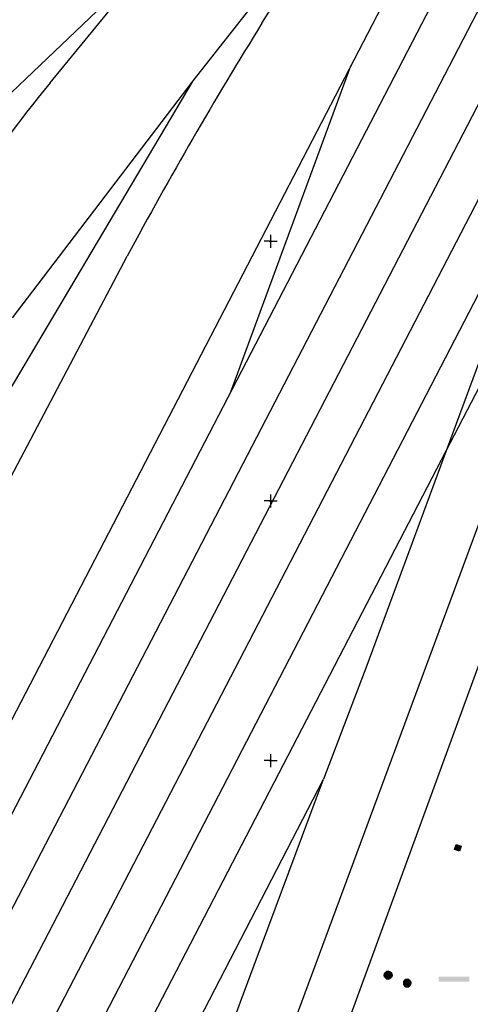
# Model space of a CAD drawing. Header units: metres. Extents: x 2695560 to 2696939, y 1260491 to 1262050.
# Tile 773 of 1005: x 2696552 to 2696595, y 1261351 to 1261446. Entities that reach past the tile are written whole.
import ezdxf

# ---------------------------------------------------------------- set-up
doc = ezdxf.new("R2010")
doc.units = ezdxf.units.M
doc.linetypes.add('AUSGEZOGEN', pattern=[0])
for name, color, linetype in [('XR$1$AV_Koordinatennetzpunkte', 7, 'AUSGEZOGEN'), ('XR$1$AV_Linien (EO)', 7, 'AUSGEZOGEN'), ('XR$1$AW_LK_Einlaufschacht alt', 24, 'AUSGEZOGEN'), ('XR$1$AW_LK_Schachtdeckel', 24, 'AUSGEZOGEN'), ('XR$1$PFAW', 255, 'AUSGEZOGEN')]:
    doc.layers.add(name, color=color, linetype=linetype)

# ---------------------------------------------------------------- blocks, each defined once
blk = doc.blocks.new('COMPLEXOBJECT_991')
at = {"layer": 'XR$1$AV_Linien (EO)', "color": 7, "linetype": 'AUSGEZOGEN', "transparency": 33554687}
for p, q in [((6574.17, 11445.997), (6582.734, 11459.791)), ((6538.743, 11380.921), (6561.202, 11423.565))]:
    blk.add_line(p, q, dxfattribs=at)
blk.add_arc((6924.757, 11228.357), 412.648, 148.16854, 151.76681, dxfattribs=at)
blk = doc.blocks.new('COMPLEXOBJECT_992')
at = {"layer": 'XR$1$AV_Linien (EO)', "color": 7, "linetype": 'AUSGEZOGEN', "transparency": 33554687}
blk.add_line((6582.233, 11349.195), (6601.403, 11401.662), dxfattribs=at)
blk = doc.blocks.new('COMPLEXOBJECT_1014')
at = {"layer": 'XR$1$AV_Linien (EO)', "color": 7, "linetype": 'AUSGEZOGEN', "transparency": 33554687}
for p, q in [((6553.784, 11440.271), (6563.707, 11452.365)), ((6525.637, 11400.059), (6545.185, 11428.573))]:
    blk.add_line(p, q, dxfattribs=at)
blk.add_arc((6666.957, 11348.07), 145.977, 140.83061, 146.53145, dxfattribs=at)
blk = doc.blocks.new('COMPLEXOBJECT_1102')
at = {"layer": 'XR$1$AV_Linien (EO)', "color": 7, "linetype": 'AUSGEZOGEN', "transparency": 33554687}
blk.add_line((6590.171, 11456.269), (6536.481, 11352.74), dxfattribs=at)
blk = doc.blocks.new('BAV2041')
at = {"color": 7, "transparency": 33554687}
for p, q in [((-0.05, 0), (-0.5, 0)), ((0, 0.5), (0, 0.05)), ((0.05, 0), (0.5, 0)), ((0, -0.05), (0, -0.5))]:
    blk.add_line(p, q, dxfattribs=at)
blk.add_circle((0, 0), 0.05, dxfattribs=at)
for start, end in [(90, 270), (270, 90)]:
    blk.add_arc((0, 0), 0.05, start, end, dxfattribs=at)
blk = doc.blocks.new('BAW2089')
at = {"layer": 'XR$1$PFAW', "transparency": 33554687}
blk.add_hatch(color=7, dxfattribs=at).paths.add_polyline_path([(-0.5, 0.5), (-0.5, -0.5), (0.5, -0.5), (0.5, 0.5)])
at = {"transparency": 33554687}
blk.add_lwpolyline([(-0.5, 0.5), (0.5, 0.5), (0.5, -0.5), (-0.5, -0.5), (-0.5, 0.5)], close=True, dxfattribs=at)
at = {"layer": 'XR$1$PFAW', "transparency": 33554687}
blk.add_lwpolyline([(-0.5, 0.5), (0.5, 0.5), (0.5, -0.5), (-0.5, -0.5), (-0.5, 0.5)], close=True, dxfattribs=at)
blk = doc.blocks.new('BAW2082')
at = {"layer": 'XR$1$PFAW', "transparency": 33554687}
blk.add_hatch(color=7, dxfattribs=at).paths.add_polyline_path([(0.51, 0), (0.5, 0.1), (0.47, 0.19), (0.42, 0.28), (0.35, 0.36), (0.27, 0.42), (0.18, 0.47), (0.08, 0.49), (-0.02, 0.5), (-0.12, 0.48), (-0.21, 0.45), (-0.3, 0.39), (-0.37, 0.32), (-0.43, 0.24), (-0.47, 0.15), (-0.49, 0.05), (-0.49, -0.05), (-0.47, -0.15), (-0.43, -0.25), (-0.37, -0.33), (-0.3, -0.4), (-0.21, -0.45), (-0.12, -0.49), (-0.02, -0.5), (0.08, -0.5), (0.18, -0.47), (0.27, -0.43), (0.35, -0.37), (0.42, -0.29), (0.47, -0.2), (0.5, -0.1)])
at = {"transparency": 33554687}
for start, end in [(91.1948, 268.8052), (268.8052, 91.1948)]:
    blk.add_arc((0.01, 0), 0.5, start, end, dxfattribs=at)
at = {"layer": 'XR$1$PFAW', "transparency": 33554687}
blk.add_circle((0.01, 0), 0.5, dxfattribs=at)
blk = doc.blocks.new('BAW2090')
at = {"layer": 'XR$1$PFAW', "lineweight": 25, "transparency": 33554687}
blk.add_hatch(color=7, dxfattribs=at).paths.add_polyline_path([(0.5, 0), (0.49, 0.1), (0.46, 0.2), (0.41, 0.29), (0.34, 0.36), (0.26, 0.42), (0.17, 0.47), (0.08, 0.49), (-0.03, 0.5), (-0.13, 0.48), (-0.22, 0.45), (-0.31, 0.4), (-0.38, 0.33), (-0.44, 0.24), (-0.48, 0.15), (-0.5, 0.05), (-0.5, -0.05), (-0.48, -0.15), (-0.44, -0.24), (-0.38, -0.33), (-0.31, -0.4), (-0.22, -0.45), (-0.13, -0.48), (-0.03, -0.5), (0.08, -0.49), (0.17, -0.47), (0.26, -0.42), (0.34, -0.36), (0.41, -0.29), (0.46, -0.2), (0.49, -0.1)])
at = {"lineweight": 25, "transparency": 33554687}
for p, q in [((-0.18, 0.47), (-0.18, -0.47)), ((0.18, 0.47), (0.18, -0.47))]:
    blk.add_line(p, q, dxfattribs=at)
for start, end in [(90, 180), (180, 270), (0, 90), (270, 0)]:
    blk.add_arc((0, 0), 0.5, start, end, dxfattribs=at)

msp = doc.modelspace()

# ---------------------------------------------------------------- hatches: boundary and pattern name
at = {"transparency": 33554687}
msp.add_hatch(color=7, dxfattribs=at).paths.add_polyline_path([(2696592.134, 1261354.009), (2696592.134, 1261353.521), (2696595.097, 1261353.521), (2696595.097, 1261354.009)])

# ---------------------------------------------------------------- linework, layer by layer
at = {"layer": 'XR$1$AV_Linien (EO)', "color": 7, "linetype": 'AUSGEZOGEN', "transparency": 33554687}
for p, q in [((2696530.913, 1261330.818), (2696660.18, 1261580.08)), ((2696568.518, 1261440.263), (2696583.704, 1261459.601)), ((2696475.331, 1261366.802), (2696564.677, 1261452.175)), ((2696592.852, 1261404.636), (2696613.157, 1261443.756)), ((2696572.139, 1261410.312), (2696583.693, 1261441.718)), ((2696551.135, 1261417.449), (2696568.518, 1261440.263)), ((2696604.601, 1261436.422), (2696592.852, 1261404.636))]:
    msp.add_line(p, q, dxfattribs=at)
for points in [[(2696639.815, 1261531.687), (2696635.229, 1261522.844), (2696633.281, 1261519.089), (2696530.038, 1261320.008)], [(2696533.754, 1261318.052), (2696621.541, 1261487.327), (2696623.489, 1261491.083), (2696628.074, 1261499.926)], [(2696616.333, 1261468.161), (2696611.747, 1261459.318), (2696609.8, 1261455.563), (2696537.472, 1261316.096)], [(2696558.841, 1261297.182), (2696597.531, 1261401.66), (2696613.157, 1261443.756)], [(2696536.875, 1261384.318), (2696550.209, 1261409.341), (2696568.518, 1261440.263)], [(2696604.601, 1261436.422), (2696541.291, 1261314.231), (2696541.232, 1261314.117)], [(2696544.916, 1261312.178), (2696544.982, 1261312.305), (2696592.852, 1261404.636)], [(2696592.852, 1261404.636), (2696585.218, 1261383.984), (2696581.072, 1261373.035)], [(2696548.601, 1261310.238), (2696548.668, 1261310.367), (2696581.072, 1261373.035)], [(2696569.359, 1261341.364), (2696573.078, 1261351.602), (2696581.072, 1261373.035)]]:
    msp.add_lwpolyline(points, dxfattribs=at)

# ---------------------------------------------------------------- block references
at = {"layer": 'XR$1$AV_Koordinatennetzpunkte', "color": 7, "linetype": 'AUSGEZOGEN', "lineweight": -3, "transparency": 33554687, "xscale": 1.25, "yscale": 1.25}
for p in [(2696575.97, 1261424.81), (2696575.97, 1261399.81), (2696575.97, 1261374.81)]:
    msp.add_blockref('BAV2041', p, dxfattribs=at)
at = {"layer": 'XR$1$AV_Linien (EO)', "color": 7, "linetype": 'AUSGEZOGEN', "lineweight": -3, "transparency": 33554687}
for name in ['COMPLEXOBJECT_1102', 'COMPLEXOBJECT_992', 'COMPLEXOBJECT_991', 'COMPLEXOBJECT_1014']:
    msp.add_blockref(name, (2690000.97, 1249999.81), dxfattribs=at)
at = {"layer": 'XR$1$AW_LK_Einlaufschacht alt', "color": 24, "linetype": 'AUSGEZOGEN', "lineweight": -3, "transparency": 33554687, "xscale": 0.5000000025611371, "yscale": 0.5000000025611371, "rotation": 341.586350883}
msp.add_blockref('BAW2089', (2696593.981, 1261366.409), dxfattribs=at)
at = {"layer": 'XR$1$AW_LK_Schachtdeckel', "color": 24, "linetype": 'AUSGEZOGEN', "lineweight": -3, "transparency": 33554687}
for name, p, xscale, yscale in [('BAW2082', (2696587.277, 1261354.155), 0.7499999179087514, 0.7499999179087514), ('BAW2090', (2696589.12, 1261353.394), 0.7499999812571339, 0.7499999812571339)]:
    msp.add_blockref(name, p, dxfattribs=dict(at, xscale=xscale, yscale=yscale))

doc.saveas('drawing.dxf')
